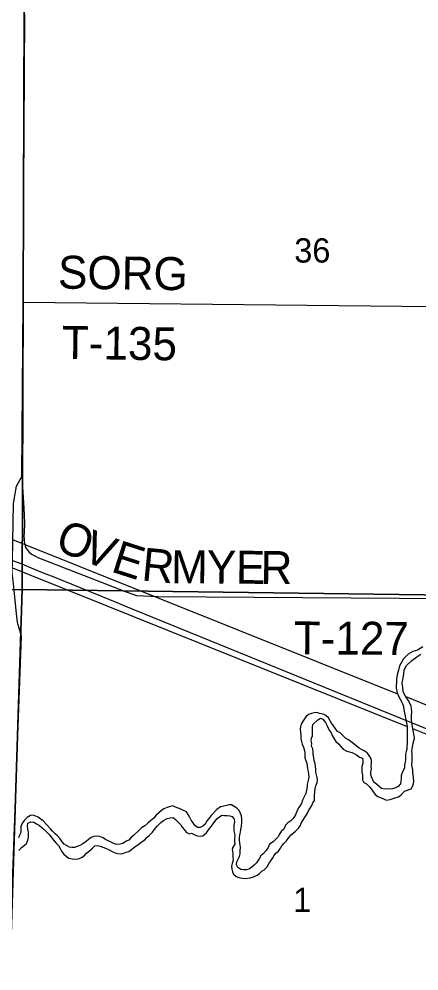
# Model space of a CAD drawing. Extents: x 1588073 to 2013523, y 1090242 to 1357120.
# Drawn here: x 1775971 to 1779612, y 1246602 to 1255259 of the extents above; entities that cross this region are included whole.
import ezdxf

# ---------------------------------------------------------------- set-up
doc = ezdxf.new("R2010")
doc.units = 0
for name, color, linetype in [('GM_X_County_Road', 7, 'Continuous'), ('GM_X_Interstate_Route', 7, 'Continuous'), ('GM_X_Major_River', 7, 'Continuous'), ('GM_X_Minor_River', 7, 'Continuous'), ('GM_X_Section', 7, 'Continuous'), ('GM_X_Section_Text', 7, 'Continuous'), ('GM_X_Township_Road', 7, 'Continuous'), ('GM_X_Township_Road_Text', 7, 'Continuous')]:
    doc.layers.add(name, color=color, linetype=linetype)

msp = doc.modelspace()

# ---------------------------------------------------------------- linework, layer by layer
at = {"layer": 'GM_X_County_Road'}
for points in [[(1775996.1, 1251099.9), (1776008.7, 1252685.8), (1776023.4, 1255304.1)], [(1775401.4, 1233690.1), (1775553.3, 1236584.4), (1775620.6, 1238660.5), (1775692.2, 1240630.2), (1775701.2, 1241694.7), (1775771.8, 1242724.2), (1775825.4, 1244523.5), (1775858.2, 1245746.3), (1775906.2, 1247240.2), (1775961.7, 1248824.3), (1775994.9, 1249645.5), (1775956.8, 1249772.6), (1775945.5, 1249880.8), (1775920.2, 1250124.5), (1775909.9, 1250223.3), (1775912, 1250336.4), (1775922, 1250853.9), (1775946.6, 1251012.3), (1775996.1, 1251099.9)]]:
    msp.add_lwpolyline(points, dxfattribs=at)
at = {"layer": 'GM_X_Interstate_Route'}
msp.add_lwpolyline([(1775912, 1250336.4), (1775995.2, 1250304.9), (1776044.4, 1250282.7), (1776140.2, 1250245.5), (1776189.4, 1250223.2), (1776287.9, 1250186), (1776876, 1249948.1), (1776925.3, 1249925.8), (1779696.8, 1248797.8), (1781057.5, 1248278.5), (1781165.4, 1248243.1), (1781896.6, 1248003), (1782863.3, 1247733.2), (1783512.5, 1247549.2), (1784333.9, 1247310.2), (1784635, 1247216.8), (1785185.2, 1247026.8), (1785483.5, 1246915.2), (1785970.6, 1246718.4)], dxfattribs=at)
at = {"layer": 'GM_X_Major_River'}
for points in [[(1779647.5, 1249549.9), (1779598.7, 1249521), (1779554.3, 1249506.1), (1779511.7, 1249483.1), (1779470.6, 1249442.1), (1779434.9, 1249376.8), (1779423.9, 1249336.9), (1779412.8, 1249295.1), (1779405.8, 1249257.2), (1779403.6, 1249175), (1779412.5, 1249132.6), (1779429.5, 1249094.1), (1779452.4, 1249051.4), (1779469.3, 1249010.8), (1779472.1, 1248994.6)], [(1779570.6, 1248722), (1779568.3, 1248741.5), (1779557.5, 1248787.9), (1779548.9, 1248840.3), (1779542, 1248882.6), (1779543, 1248920.7), (1779546.1, 1248962.7), (1779541.3, 1249009), (1779520.5, 1249055.6), (1779491.6, 1249096.5), (1779468.7, 1249139.2), (1779463.8, 1249181.5), (1779458.8, 1249219.7), (1779468, 1249265.6), (1779475, 1249303.5), (1779478, 1249341.6), (1779497, 1249379.2), (1779546.2, 1249424.1), (1779591.1, 1249459), (1779629.8, 1249484.1)], [(1779248.8, 1248278.3), (1779224.7, 1248300.3), (1779200.6, 1248318.3), (1779190.6, 1248340.3), (1779180.5, 1248366.4), (1779174.4, 1248388.4), (1779174.4, 1248414.5), (1779178.3, 1248436.6), (1779176.2, 1248464.6), (1779178.2, 1248488.7), (1779178.1, 1248514.8), (1779172, 1248536.8), (1779158, 1248562.9), (1779139.9, 1248584.9), (1779113.8, 1248602.8), (1779089.8, 1248614.8), (1779067.7, 1248628.8), (1779041.7, 1248646.8), (1779017.6, 1248666.7), (1778995.6, 1248684.7), (1778969.5, 1248702.7), (1778943.4, 1248718.6), (1778917.4, 1248742.6), (1778893.3, 1248768.6), (1778871.2, 1248780.6), (1778847.2, 1248810.6), (1778833.1, 1248832.6), (1778815, 1248856.7), (1778786.9, 1248904.7), (1778764.8, 1248924.7), (1778738.8, 1248938.7), (1778706.7, 1248944.6), (1778680.7, 1248952.5), (1778658.7, 1248950.4), (1778632.7, 1248944.3), (1778604.7, 1248934.2), (1778580.8, 1248912.1), (1778558.8, 1248875.9), (1778538.9, 1248847.8), (1778533, 1248823.7), (1778531, 1248799.6), (1778535.2, 1248747.5), (1778537.2, 1248715.4), (1778541.3, 1248689.3), (1778549.4, 1248665.3), (1778559.5, 1248637.2), (1778567.5, 1248615.2), (1778571.6, 1248589.1), (1778571.7, 1248563), (1778573.7, 1248541), (1778581.8, 1248514.9), (1778589.9, 1248492.9), (1778598, 1248440.8), (1778604.1, 1248414.7), (1778606.1, 1248390.6), (1778608.2, 1248364.6), (1778602.3, 1248336.5), (1778592.4, 1248302.3), (1778592.4, 1248278.3), (1778588.5, 1248246.2), (1778580.6, 1248216.1), (1778550.7, 1248155.8), (1778540.8, 1248125.7), (1778518.9, 1248087.5), (1778501, 1248055.3), (1778489, 1248023.2), (1778467.1, 1247989), (1778445.2, 1247968.9), (1778419.2, 1247948.8), (1778397.2, 1247926.6), (1778381.3, 1247892.5), (1778357.4, 1247870.3), (1778339.4, 1247844.2), (1778329.5, 1247822.1), (1778307.5, 1247800), (1778283.6, 1247777.8), (1778251.6, 1247753.7), (1778239.7, 1247723.6), (1778217.8, 1247693.4), (1778193.8, 1247667.2), (1778171.9, 1247649.1), (1778157.9, 1247623), (1778132, 1247586.8), (1778110.1, 1247562.7), (1778088.1, 1247542.5), (1778064.1, 1247528.4), (1778040.1, 1247522.3), (1778014.1, 1247522.2), (1777990.1, 1247524.2), (1777964, 1247542.2), (1777950, 1247568.2), (1777953.9, 1247594.3), (1777977.8, 1247642.5), (1777983.7, 1247668.6), (1777983.6, 1247694.7), (1777985.6, 1247728.8), (1777981.5, 1247764.9), (1777977.4, 1247792.9), (1777977.3, 1247815), (1777981.3, 1247841.1), (1777987.2, 1247865.2)], [(1779472.1, 1248994.6), (1779503.5, 1248824.7), (1779503.6, 1248822.4)], [(1778684.2, 1248362.8), (1778680.2, 1248384.9), (1778674.1, 1248410.9), (1778672, 1248437), (1778670, 1248461), (1778665.9, 1248489.1), (1778657.8, 1248515.2), (1778653.8, 1248541.2), (1778649.7, 1248569.3), (1778647.6, 1248593.4), (1778645.5, 1248621.4), (1778633.5, 1248647.5), (1778635.4, 1248669.6), (1778631.3, 1248695.6), (1778633.3, 1248717.7), (1778641.2, 1248741.8), (1778643.2, 1248769.9), (1778641.1, 1248791.9), (1778641, 1248818), (1778645, 1248842.1), (1778690.9, 1248886.4), (1778714.8, 1248902.5), (1778736.9, 1248890.5), (1778761, 1248862.5), (1778773.1, 1248836.5), (1778793.2, 1248792.4), (1778813.3, 1248766.4), (1778821.3, 1248742.3), (1778839.4, 1248712.3), (1778853.5, 1248690.3), (1778879.6, 1248666.3), (1778899.6, 1248642.3), (1778921.7, 1248620.3), (1778955.8, 1248600.3), (1778977.8, 1248594.4), (1778999.8, 1248588.4), (1779021.9, 1248578.5), (1779043.9, 1248566.5), (1779070, 1248546.5), (1779096, 1248538.6), (1779100.1, 1248514.5), (1779100.1, 1248488.5), (1779092.2, 1248460.4), (1779092.3, 1248410.2), (1779096.4, 1248388.2), (1779098.5, 1248362.1), (1779098.5, 1248340), (1779108.6, 1248316), (1779132.6, 1248304), (1779156.7, 1248280), (1779174.8, 1248258), (1779190.8, 1248236), (1779212.9, 1248208), (1779237, 1248188), (1779267, 1248176.1), (1779315.1, 1248156.2), (1779349.1, 1248162.3), (1779375.1, 1248170.4), (1779403.1, 1248178.5), (1779425.1, 1248186.6), (1779449, 1248202.7), (1779481, 1248236.9), (1779540.9, 1248257.2), (1779556.9, 1248285.3), (1779562.8, 1248307.4), (1779564.8, 1248331.4), (1779560.7, 1248359.5), (1779558.6, 1248385.6), (1779554.6, 1248407.6), (1779554.5, 1248429.7), (1779550.4, 1248457.8), (1779546.4, 1248479.8), (1779548.3, 1248507.9), (1779548.1, 1248574.1), (1779546.1, 1248600.2), (1779550, 1248624.3), (1779555.9, 1248652.4), (1779557.9, 1248676.4), (1779569.8, 1248717.1), (1779570.6, 1248722)], [(1779503.6, 1248822.4), (1779505.5, 1248794.6), (1779503.6, 1248770.6), (1779503.9, 1248668.2), (1779501.9, 1248646.2), (1779500, 1248620.1), (1779496, 1248598), (1779490.1, 1248573.9), (1779488.2, 1248551.9), (1779490.2, 1248525.8), (1779484.3, 1248499.7), (1779480.3, 1248477.6), (1779478.4, 1248447.5), (1779466.5, 1248425.4), (1779456.5, 1248397.3), (1779450.6, 1248375.2), (1779448.6, 1248353.1), (1779446.7, 1248329.1), (1779444.8, 1248303), (1779422.8, 1248280.9), (1779396.9, 1248266.7), (1779370.9, 1248258.6), (1779346.9, 1248254.6), (1779322.8, 1248258.5), (1779296.8, 1248254.4), (1779270.8, 1248262.3), (1779248.8, 1248278.3)], [(1776891.2, 1247667.2), (1776917.2, 1247671.3), (1776947.2, 1247681.4), (1776969.1, 1247689.5), (1776995.1, 1247705.6), (1777027.1, 1247733.8), (1777053, 1247749.9), (1777093, 1247778.1), (1777114.9, 1247794.2), (1777132.9, 1247816.4), (1777156.9, 1247834.5), (1777184.8, 1247864.7), (1777208.7, 1247896.8), (1777230.7, 1247921), (1777262.6, 1247951.2), (1777284.6, 1247971.3), (1777320.5, 1247989.4), (1777346.5, 1247995.6), (1777372.5, 1247997.6), (1777394.6, 1247979.7), (1777420.7, 1247955.7), (1777442.8, 1247931.7), (1777456.8, 1247909.6), (1777472.9, 1247887.6), (1777493, 1247865.6), (1777519, 1247849.7), (1777541, 1247853.8), (1777565.1, 1247841.8), (1777591.1, 1247829.8), (1777619.1, 1247827.9), (1777643.1, 1247830), (1777677.1, 1247858.2), (1777695, 1247884.3), (1777718.9, 1247916.5), (1777736.9, 1247938.6), (1777772.8, 1247986.9), (1777794.7, 1248005), (1777816.7, 1248019.1), (1777840.7, 1248015.1), (1777866.7, 1248017.2), (1777888.8, 1248013.3), (1777910.8, 1248005.3), (1777928.9, 1247981.3), (1777930.9, 1247957.3), (1777927, 1247929.2), (1777927.1, 1247877), (1777931.2, 1247851), (1777935.3, 1247828.9), (1777933.3, 1247804.8), (1777931.4, 1247782.8), (1777935.5, 1247754.7), (1777917.5, 1247728.6), (1777911.6, 1247706.5), (1777915.7, 1247670.4), (1777917.8, 1247640.3), (1777919.8, 1247608.2), (1777911.9, 1247578.1), (1777904, 1247556), (1777908, 1247527.9), (1777914.1, 1247503.9), (1777924.2, 1247481.8), (1777946.2, 1247459.9), (1777970.3, 1247451.9), (1778002.3, 1247446), (1778028.3, 1247442.1), (1778076.3, 1247450.2), (1778106.3, 1247458.3), (1778138.3, 1247474.5), (1778160.3, 1247488.6), (1778180.2, 1247510.7), (1778202.2, 1247522.8), (1778232.1, 1247553), (1778246.1, 1247579.1), (1778262, 1247603.3), (1778280, 1247629.4), (1778291.9, 1247651.5), (1778309.9, 1247673.6), (1778331.8, 1247691.7), (1778351.8, 1247717.9), (1778363.7, 1247740), (1778383.7, 1247764.1), (1778405.6, 1247786.2), (1778427.6, 1247814.4), (1778449.5, 1247840.5), (1778487.4, 1247874.8), (1778513.4, 1247900.9), (1778531.3, 1247923), (1778543.2, 1247953.2), (1778583.1, 1248013.5), (1778597.1, 1248035.6), (1778607, 1248059.7), (1778634.9, 1248107.9), (1778646.8, 1248130), (1778660.8, 1248152.1), (1778660.7, 1248202.3), (1778664.6, 1248228.3), (1778666.5, 1248260.4), (1778672.4, 1248286.5), (1778684.4, 1248316.7), (1778686.3, 1248340.8), (1778684.2, 1248362.8)], [(1777987.2, 1247865.2), (1777991.1, 1247887.2), (1777995.1, 1247915.3), (1777999, 1247959.5), (1777998.9, 1247985.6), (1777994.8, 1248011.6), (1777986.8, 1248033.7), (1777974.7, 1248061.7), (1777952.6, 1248081.7), (1777928.6, 1248097.7), (1777904.5, 1248111.6), (1777882.5, 1248111.6), (1777858.5, 1248105.5), (1777836.5, 1248099.4), (1777804.5, 1248093.3), (1777770.6, 1248069.1), (1777718.7, 1248016.8), (1777700.7, 1247992.6), (1777680.8, 1247968.5), (1777668.8, 1247940.4), (1777644.9, 1247920.3), (1777620.9, 1247908.2), (1777594.9, 1247906.1), (1777570.8, 1247926.1), (1777556.8, 1247948.1), (1777538.7, 1247972.1), (1777526.6, 1247998.1), (1777510.6, 1248024.1), (1777494.5, 1248048.2), (1777468.4, 1248062.1), (1777444.4, 1248074.1), (1777418.4, 1248082), (1777396.3, 1248092), (1777370.3, 1248103.9), (1777348.3, 1248097.9), (1777320.3, 1248089.8), (1777288.3, 1248075.6), (1777266.3, 1248061.5), (1777244.4, 1248039.4), (1777220.4, 1248019.2), (1777196.5, 1247993.1), (1777168.5, 1247966.9), (1777142.6, 1247944.8), (1777114.6, 1247922.6), (1777086.7, 1247902.5), (1777064.7, 1247882.3), (1777012.8, 1247834), (1776988.8, 1247813.9), (1776968.9, 1247791.8), (1776946.9, 1247783.7), (1776916.9, 1247761.5), (1776892.9, 1247755.4), (1776870.9, 1247753.4), (1776848.9, 1247755.3), (1776824.9, 1247765.2), (1776802.8, 1247777.2), (1776780.8, 1247785.2), (1776758.8, 1247797.1), (1776736.7, 1247813.1), (1776706.7, 1247825.1), (1776678.6, 1247829), (1776652.6, 1247824.9), (1776626.7, 1247814.8), (1776602.7, 1247796.6), (1776580.7, 1247778.5), (1776550.8, 1247758.4), (1776524.8, 1247744.2), (1776500.8, 1247734.1), (1776476.8, 1247726), (1776450.8, 1247724), (1776428.8, 1247727.9), (1776402.7, 1247743.9), (1776380.7, 1247755.8), (1776362.6, 1247777.8), (1776344.5, 1247803.9), (1776322.5, 1247829.9), (1776300.4, 1247849.9), (1776276.3, 1247873.8), (1776256.3, 1247895.8), (1776190, 1247967.9), (1776168, 1247983.8), (1776143.9, 1248001.8), (1776099.9, 1248017.7), (1776073.9, 1248015.6), (1776045.9, 1247997.5), (1776019.9, 1247973.3), (1776000, 1247945.2), (1775988.1, 1247917.1), (1775988.1, 1247885), (1775986.2, 1247860.9), (1775974.3, 1247836.8), (1775966.3, 1247812.7)], [(1775968.6, 1247698.4), (1775992.6, 1247724.5), (1776016.5, 1247742.7), (1776038.5, 1247760.8), (1776052.4, 1247792.9), (1776058.4, 1247819), (1776058.2, 1247865.1), (1776052.2, 1247891.2), (1776048.1, 1247923.3), (1776052, 1247945.4), (1776078, 1247959.5), (1776106, 1247955.6), (1776130.1, 1247939.6), (1776156.1, 1247923.6), (1776178.2, 1247905.6), (1776200.2, 1247889.7), (1776222.3, 1247867.7), (1776244.4, 1247841.7), (1776268.5, 1247813.6), (1776288.5, 1247789.6), (1776306.6, 1247767.6), (1776328.7, 1247741.6), (1776344.8, 1247715.6), (1776358.8, 1247691.6), (1776374.9, 1247667.6), (1776399, 1247645.6), (1776425, 1247627.6), (1776455.1, 1247621.7), (1776481.1, 1247619.7), (1776511.1, 1247621.8), (1776539.1, 1247634), (1776563.1, 1247648.1), (1776585, 1247674.2), (1776611, 1247694.4), (1776636.9, 1247716.5), (1776660.9, 1247738.6), (1776684.9, 1247742.7), (1776708.9, 1247736.8), (1776734.9, 1247728.9), (1776759, 1247718.9), (1776791, 1247705), (1776819.1, 1247689), (1776847.1, 1247675.1), (1776869.2, 1247669.1), (1776891.2, 1247667.2)]]:
    msp.add_lwpolyline(points, dxfattribs=at)
at = {"layer": 'GM_X_Minor_River'}
for p, q in [((1762757.6, 1255790.8), (1779416.8, 1249122.8)), ((1763727, 1255158.1), (1779503.3, 1248824.9)), ((1779491.4, 1249096.8), (1781529.2, 1248278.1)), ((1779552.6, 1248806.9), (1781197.4, 1248144.8))]:
    msp.add_line(p, q, dxfattribs=at)
at = {"layer": 'GM_X_Section'}
for points in [[(1770733.8, 1255373.6), (1776016.9, 1255359.6), (1776000.9, 1250072.6), (1770697.5, 1250042.7)], [(1776016.9, 1255359.6), (1781295.9, 1255341.7), (1781296.5, 1255151.6), (1781261.5, 1250000.7), (1776000.9, 1250072.6)], [(1776000.9, 1250072.6), (1775823, 1244552.7), (1770567.6, 1244500.5), (1770697.5, 1250042.7)], [(1781261.5, 1250000.7), (1781124.6, 1244880.7), (1781123.2, 1244700.6), (1775823, 1244552.7), (1776000.9, 1250072.6)]]:
    msp.add_lwpolyline(points, close=True, dxfattribs=at)
at = {"layer": 'GM_X_Township_Road'}
for points in [[(1776008.7, 1252685.8), (1779744.6, 1252644), (1781132.2, 1252641), (1781244.3, 1252600.3), (1781284.6, 1252585.6)], [(1775996.1, 1251099.9), (1776013.5, 1250810.4), (1776019.5, 1250681.7), (1776018, 1250587.3), (1776015.4, 1250555.2), (1776017.1, 1250533.1), (1776018.7, 1250506.9), (1776020.5, 1250496.8), (1776022.3, 1250484.8), (1776029.9, 1250454.5), (1776041.7, 1250438.3), (1776043.6, 1250436.2), (1776059.3, 1250413.9), (1776085.1, 1250393.4), (1776097, 1250387.2), (1776120.9, 1250374.8), (1776142.7, 1250362.4), (1776945.8, 1250048.9), (1777041.5, 1250015.3), (1777233.9, 1250008.4), (1779433.4, 1249993), (1780766.8, 1249986.8)]]:
    msp.add_lwpolyline(points, dxfattribs=at)

# ---------------------------------------------------------------- texts
at = {"layer": 'GM_X_Section_Text'}
for s, p in [('36', (1778476.3, 1253044.6)), ('1', (1778465.3, 1247137.7))]:
    msp.add_text(s, height=221, rotation=0.00001, dxfattribs=at).set_placement(p)
at = {"layer": 'GM_X_Township_Road_Text'}
for s, rotation, p in [('SORG', 359.22621, (1776324.1, 1252808.2)), ('T-135', 359.15795, (1776358.8, 1252169.5)), ('O', 338.55711, (1776286.6, 1250437.2)), ('V', 338.5793, (1776532.4, 1250340.6)), ('E', 342.22566, (1776797.8, 1250237.2)), ('R', 354.42773, (1777079.7, 1250154.6)), ('M', 359.58121, (1777354.4, 1250129.1)), ('Y', 359.48636, (1777679.8, 1250126.8)), ('E', 359.48573, (1777943.8, 1250124.4)), ('R', 359.48478, (1778168.2, 1250122.4)), ('T-127', 359.7193, (1778471.5, 1249481))]:
    msp.add_text(s, height=300, rotation=rotation, dxfattribs=at).set_placement(p)

doc.saveas('drawing.dxf')
